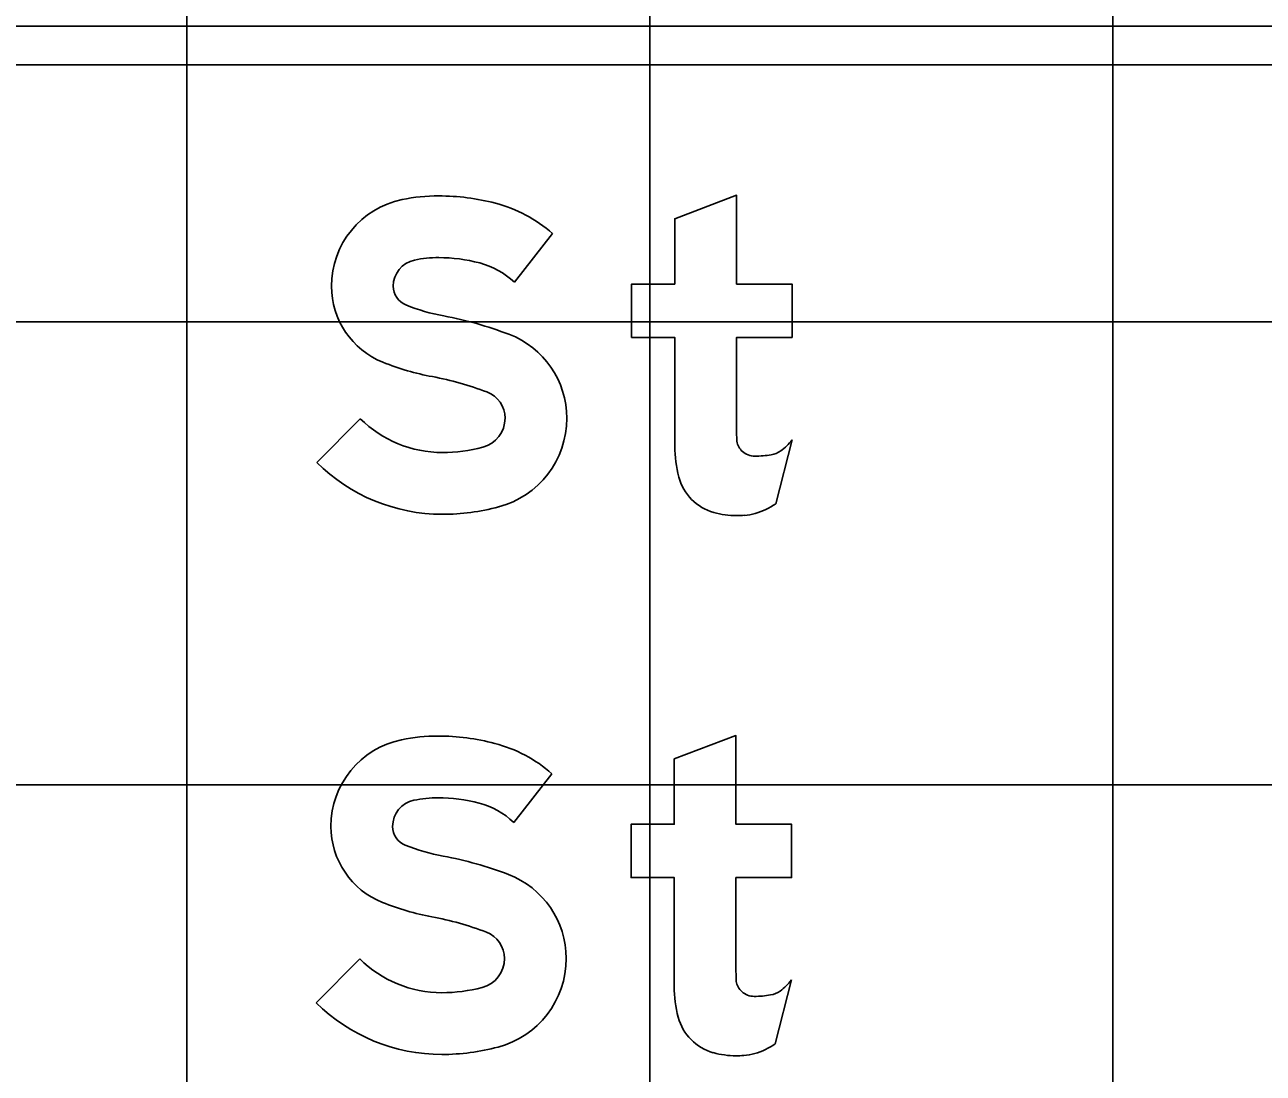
# Model space of a CAD drawing. Extents: x 2193008 to 2198143, y 1236112 to 1237864.
# Drawn here: x 2196698.01 to 2196703.36, y 1237175.8 to 1237180.33 of the extents above; entities that cross this region are included whole.
import ezdxf

# ---------------------------------------------------------------- set-up
doc = ezdxf.new("R2010")
doc.units = 0
for name, color, linetype in [('GSBWFILL', 7, 'Continuous'), ('GSCOLORFILL', 7, 'Continuous'), ('GSOUTLINE', 7, 'Continuous'), ('M-ROADS', 7, 'Continuous')]:
    doc.layers.add(name, color=color, linetype=linetype)

msp = doc.modelspace()

# ---------------------------------------------------------------- linework, layer by layer
at = {"layer": 'GSBWFILL'}
for p, q in [((2196701.2509, 1237178.2609), (2196701.3211, 1237178.5369)), ((2196701.2484, 1237175.9276), (2196701.3186, 1237176.2036))]:
    msp.add_line(p, q, dxfattribs=at)
for points in [[(2196701.0811, 1237178.5894), (2196701.0811, 1237178.9794), (2196701.3211, 1237178.9794), (2196701.3211, 1237179.2094), (2196701.0811, 1237179.2094), (2196701.0811, 1237179.5928), (2196700.8144, 1237179.4916), (2196700.8144, 1237179.2094), (2196700.6278, 1237179.2094), (2196700.6278, 1237178.9794), (2196700.8144, 1237178.9794), (2196700.8144, 1237178.5089)], [(2196700.1211, 1237179.2175), (2196700.2861, 1237179.4279)], [(2196699.4555, 1237178.628), (2196699.2678, 1237178.4386)], [(2196701.0786, 1237176.2561), (2196701.0786, 1237176.6461), (2196701.3186, 1237176.6461), (2196701.3186, 1237176.8761), (2196701.0786, 1237176.8761), (2196701.0786, 1237177.2594), (2196700.8119, 1237177.1583), (2196700.8119, 1237176.8761), (2196700.6252, 1237176.8761), (2196700.6252, 1237176.6461), (2196700.8119, 1237176.6461), (2196700.8119, 1237176.1755)], [(2196700.1186, 1237176.8842), (2196700.2835, 1237177.0946)], [(2196699.453, 1237176.2946), (2196699.2652, 1237176.1052)]]:
    msp.add_lwpolyline(points, dxfattribs=at)
for centre, major_axis, ratio, start_param, end_param in [((2196699.7131, 1237179.2002), (0, 0.382), 0.999995, 0.202758, 1.570796), ((2196699.7944, 1237178.805), (0, 0.7855), 0.999995, 0, 0.202758), ((2196699.7944, 1237178.6272), (0, 0.9632), 0.999995, 6.026234, 6.283185), ((2196699.8838, 1237178.9674), (0, 0.6115), 0.999995, 5.565152, 6.026234), ((2196699.7131, 1237179.2002), (0, 0.1153), 0.999995, 0.202758, 1.570796), ((2196699.7944, 1237178.805), (0, 0.5188), 0.999995, 0, 0.202758), ((2196699.7944, 1237178.6272), (0, 0.6965), 0.999995, 6.026234, 6.283185), ((2196699.8838, 1237178.9674), (0, 0.3448), 0.999995, 5.523837, 6.026234), ((2196699.685, 1237179.2002), (0, 0.3538), 0.999995, 1.570796, 2.761249), ((2196699.685, 1237179.2002), (0, 0.0872), 0.999995, 1.570796, 2.761249), ((2196699.9756, 1237179.927), (0, 0.8699), 0.999995, 2.761249, 2.95744), ((2196699.5191, 1237177.476), (0, 1.6233), 0.999995, 5.918637, 6.099033), ((2196699.9593, 1237178.6297), (0, 0.3885), 0.999995, 4.712389, 5.918637), ((2196699.9756, 1237179.927), (0, 1.1366), 0.999995, 2.761249, 2.95744), ((2196699.5191, 1237177.476), (0, 1.3566), 0.999995, 5.918637, 6.099033), ((2196699.9593, 1237178.6297), (0, 0.1218), 0.999995, 4.712389, 5.918637), ((2196699.8106, 1237178.9862), (0, 0.5044), 0.999995, 2.360607, 3.141593), ((2196699.9516, 1237178.6297), (0, 0.1295), 0.999995, 3.401517, 4.712389), ((2196699.9516, 1237178.6297), (0, 0.3961), 0.999995, 3.401517, 4.712389), ((2196702.7504, 1237178.5894), (0, 1.6693), 0.999995, 1.570796, 1.606005), ((2196699.8106, 1237179.16), (0, 0.6782), 0.999995, 3.141593, 3.401517), ((2196701.3318, 1237178.5089), (0, 0.5174), 0.999995, 1.570796, 1.830698), ((2196701.1577, 1237178.5437), (0, 0.0767), 0.999995, 1.74085, 2.407828), ((2196701.1456, 1237178.6678), (0, 0.2189), 0.999995, 3.756278, 4.071638), ((2196701.1601, 1237178.5463), (0, 0.0803), 0.999995, 2.407828, 3.141593), ((2196701.1601, 1237178.8872), (0, 0.4211), 0.999995, 3.141593, 3.310762), ((2196701.2142, 1237178.5706), (0, 0.1), 0.999995, 3.310762, 3.756278), ((2196699.8106, 1237178.9862), (0, 0.7711), 0.999995, 2.360607, 3.141593), ((2196701.0412, 1237178.4316), (0, 0.2167), 0.999995, 1.830698, 2.869526), ((2196699.8106, 1237179.16), (0, 0.9449), 0.999995, 3.141593, 3.401517), ((2196701.0725, 1237178.5232), (0, 0.3172), 0.999995, 3.427755, 3.738844), ((2196701.0811, 1237178.5746), (0, 0.3651), 0.999995, 2.869526, 3.141593), ((2196701.0811, 1237178.7353), (0, 0.5258), 0.999995, 3.141593, 3.205734), ((2196701.1009, 1237178.4267), (0, 0.2167), 0.999995, 3.205734, 3.427755), ((2196699.7106, 1237176.8669), (0, 0.382), 0.999997, 0.202758, 1.570796), ((2196699.7919, 1237176.4717), (0, 0.7855), 0.999997, 0, 0.202758), ((2196699.7919, 1237176.2939), (0, 0.9632), 0.999997, 6.026234, 6.283185), ((2196699.8812, 1237176.6341), (0, 0.6115), 0.999997, 5.565152, 6.026234), ((2196699.7106, 1237176.8669), (0, 0.1153), 0.999997, 0.202758, 1.570796), ((2196699.7919, 1237176.4717), (0, 0.5188), 0.999997, 0, 0.202758), ((2196699.7919, 1237176.2939), (0, 0.6965), 0.999997, 6.026234, 6.283185), ((2196699.8812, 1237176.6341), (0, 0.3448), 0.999997, 5.523837, 6.026234), ((2196699.6825, 1237176.8669), (0, 0.3538), 0.999997, 1.570796, 2.761249), ((2196699.6825, 1237176.8669), (0, 0.0872), 0.999997, 1.570796, 2.761249), ((2196699.9731, 1237177.5937), (0, 0.8699), 0.999997, 2.761249, 2.95744), ((2196699.5165, 1237175.1427), (0, 1.6233), 0.999997, 5.918637, 6.099033), ((2196699.9568, 1237176.2963), (0, 0.3885), 0.999997, 4.712389, 5.918637), ((2196699.9731, 1237177.5937), (0, 1.1366), 0.999997, 2.761249, 2.95744), ((2196699.5165, 1237175.1427), (0, 1.3566), 0.999997, 5.918637, 6.099033), ((2196699.9568, 1237176.2963), (0, 0.1218), 0.999997, 4.712389, 5.918637), ((2196699.8081, 1237176.6529), (0, 0.5044), 0.999997, 2.360607, 3.141593), ((2196699.9491, 1237176.2963), (0, 0.1295), 0.999997, 3.401517, 4.712389), ((2196699.9491, 1237176.2963), (0, 0.3961), 0.999997, 3.401517, 4.712389), ((2196702.7478, 1237176.2561), (0, 1.6693), 0.999998, 1.570796, 1.606005), ((2196701.1552, 1237176.2103), (0, 0.0767), 0.999998, 1.74085, 2.407828), ((2196701.1431, 1237176.3345), (0, 0.2189), 0.999998, 3.756278, 4.071638), ((2196699.8081, 1237176.8267), (0, 0.6782), 0.999997, 3.141593, 3.401517), ((2196701.3293, 1237176.1755), (0, 0.5174), 0.999998, 1.570796, 1.830698), ((2196701.1576, 1237176.213), (0, 0.0803), 0.999998, 2.407828, 3.141593), ((2196701.1576, 1237176.5538), (0, 0.4211), 0.999998, 3.141593, 3.310762), ((2196701.2116, 1237176.2373), (0, 0.1), 0.999998, 3.310762, 3.756278), ((2196699.8081, 1237176.6529), (0, 0.7711), 0.999997, 2.360607, 3.141593), ((2196701.0387, 1237176.0982), (0, 0.2167), 0.999998, 1.830698, 2.869526), ((2196701.07, 1237176.1899), (0, 0.3172), 0.999998, 3.427755, 3.738844), ((2196699.8081, 1237176.8267), (0, 0.9449), 0.999997, 3.141593, 3.401517), ((2196701.0786, 1237176.2412), (0, 0.3651), 0.999998, 2.869526, 3.141593), ((2196701.0786, 1237176.402), (0, 0.5258), 0.999998, 3.141593, 3.205734), ((2196701.0984, 1237176.0934), (0, 0.2167), 0.999998, 3.205734, 3.427755)]:
    msp.add_ellipse(centre, major_axis=major_axis, ratio=ratio, start_param=start_param, end_param=end_param, dxfattribs=at)
at = {"layer": 'GSCOLORFILL'}
for p, q in [((2196706.6981, 1237180.3236), (2196686.6981, 1237180.3236)), ((2196706.6981, 1237180.3236), (2196686.6981, 1237180.3236)), ((2196686.6981, 1237180.1569), (2196706.6981, 1237180.1569)), ((2196701.2509, 1237178.2609), (2196701.3211, 1237178.5369)), ((2196701.2484, 1237175.9276), (2196701.3186, 1237176.2036))]:
    msp.add_line(p, q, dxfattribs=at)
for points in [[(2196701.0811, 1237178.5894), (2196701.0811, 1237178.9794), (2196701.3211, 1237178.9794), (2196701.3211, 1237179.2094), (2196701.0811, 1237179.2094), (2196701.0811, 1237179.5928), (2196700.8144, 1237179.4916), (2196700.8144, 1237179.2094), (2196700.6278, 1237179.2094), (2196700.6278, 1237178.9794), (2196700.8144, 1237178.9794), (2196700.8144, 1237178.5089)], [(2196700.1211, 1237179.2175), (2196700.2861, 1237179.4279)], [(2196699.4555, 1237178.628), (2196699.2678, 1237178.4386)], [(2196701.0786, 1237176.2561), (2196701.0786, 1237176.6461), (2196701.3186, 1237176.6461), (2196701.3186, 1237176.8761), (2196701.0786, 1237176.8761), (2196701.0786, 1237177.2594), (2196700.8119, 1237177.1583), (2196700.8119, 1237176.8761), (2196700.6252, 1237176.8761), (2196700.6252, 1237176.6461), (2196700.8119, 1237176.6461), (2196700.8119, 1237176.1755)], [(2196700.1186, 1237176.8842), (2196700.2835, 1237177.0946)], [(2196699.453, 1237176.2946), (2196699.2652, 1237176.1052)]]:
    msp.add_lwpolyline(points, dxfattribs=at)
for centre, major_axis, ratio, start_param, end_param in [((2196699.7131, 1237179.2002), (0, 0.382), 0.999995, 0.202758, 1.570796), ((2196699.7944, 1237178.805), (0, 0.7855), 0.999995, 0, 0.202758), ((2196699.7944, 1237178.6272), (0, 0.9632), 0.999995, 6.026234, 6.283185), ((2196699.8838, 1237178.9674), (0, 0.6115), 0.999995, 5.565152, 6.026234), ((2196699.7131, 1237179.2002), (0, 0.1153), 0.999995, 0.202758, 1.570796), ((2196699.7944, 1237178.805), (0, 0.5188), 0.999995, 0, 0.202758), ((2196699.7944, 1237178.6272), (0, 0.6965), 0.999995, 6.026234, 6.283185), ((2196699.8838, 1237178.9674), (0, 0.3448), 0.999995, 5.523837, 6.026234), ((2196699.685, 1237179.2002), (0, 0.3538), 0.999995, 1.570796, 2.761249), ((2196699.685, 1237179.2002), (0, 0.0872), 0.999995, 1.570796, 2.761249), ((2196699.9756, 1237179.927), (0, 0.8699), 0.999995, 2.761249, 2.95744), ((2196699.5191, 1237177.476), (0, 1.6233), 0.999995, 5.918637, 6.099033), ((2196699.9593, 1237178.6297), (0, 0.3885), 0.999995, 4.712389, 5.918637), ((2196699.9756, 1237179.927), (0, 1.1366), 0.999995, 2.761249, 2.95744), ((2196699.5191, 1237177.476), (0, 1.3566), 0.999995, 5.918637, 6.099033), ((2196699.9593, 1237178.6297), (0, 0.1218), 0.999995, 4.712389, 5.918637), ((2196699.8106, 1237178.9862), (0, 0.5044), 0.999995, 2.360607, 3.141593), ((2196699.9516, 1237178.6297), (0, 0.1295), 0.999995, 3.401517, 4.712389), ((2196699.9516, 1237178.6297), (0, 0.3961), 0.999995, 3.401517, 4.712389), ((2196702.7504, 1237178.5894), (0, 1.6693), 0.999995, 1.570796, 1.606005), ((2196699.8106, 1237179.16), (0, 0.6782), 0.999995, 3.141593, 3.401517), ((2196701.3318, 1237178.5089), (0, 0.5174), 0.999995, 1.570796, 1.830698), ((2196701.1577, 1237178.5437), (0, 0.0767), 0.999995, 1.74085, 2.407828), ((2196701.1456, 1237178.6678), (0, 0.2189), 0.999995, 3.756278, 4.071638), ((2196701.1601, 1237178.5463), (0, 0.0803), 0.999995, 2.407828, 3.141593), ((2196701.1601, 1237178.8872), (0, 0.4211), 0.999995, 3.141593, 3.310762), ((2196701.2142, 1237178.5706), (0, 0.1), 0.999995, 3.310762, 3.756278), ((2196699.8106, 1237178.9862), (0, 0.7711), 0.999995, 2.360607, 3.141593), ((2196701.0412, 1237178.4316), (0, 0.2167), 0.999995, 1.830698, 2.869526), ((2196699.8106, 1237179.16), (0, 0.9449), 0.999995, 3.141593, 3.401517), ((2196701.0725, 1237178.5232), (0, 0.3172), 0.999995, 3.427755, 3.738844), ((2196701.0811, 1237178.5746), (0, 0.3651), 0.999995, 2.869526, 3.141593), ((2196701.0811, 1237178.7353), (0, 0.5258), 0.999995, 3.141593, 3.205734), ((2196701.1009, 1237178.4267), (0, 0.2167), 0.999995, 3.205734, 3.427755), ((2196699.7106, 1237176.8669), (0, 0.382), 0.999997, 0.202758, 1.570796), ((2196699.7919, 1237176.4717), (0, 0.7855), 0.999997, 0, 0.202758), ((2196699.7919, 1237176.2939), (0, 0.9632), 0.999997, 6.026234, 6.283185), ((2196699.8812, 1237176.6341), (0, 0.6115), 0.999997, 5.565152, 6.026234), ((2196699.7106, 1237176.8669), (0, 0.1153), 0.999997, 0.202758, 1.570796), ((2196699.7919, 1237176.4717), (0, 0.5188), 0.999997, 0, 0.202758), ((2196699.7919, 1237176.2939), (0, 0.6965), 0.999997, 6.026234, 6.283185), ((2196699.8812, 1237176.6341), (0, 0.3448), 0.999997, 5.523837, 6.026234), ((2196699.6825, 1237176.8669), (0, 0.3538), 0.999997, 1.570796, 2.761249), ((2196699.6825, 1237176.8669), (0, 0.0872), 0.999997, 1.570796, 2.761249), ((2196699.9731, 1237177.5937), (0, 0.8699), 0.999997, 2.761249, 2.95744), ((2196699.5165, 1237175.1427), (0, 1.6233), 0.999997, 5.918637, 6.099033), ((2196699.9568, 1237176.2963), (0, 0.3885), 0.999997, 4.712389, 5.918637), ((2196699.9731, 1237177.5937), (0, 1.1366), 0.999997, 2.761249, 2.95744), ((2196699.5165, 1237175.1427), (0, 1.3566), 0.999997, 5.918637, 6.099033), ((2196699.9568, 1237176.2963), (0, 0.1218), 0.999997, 4.712389, 5.918637), ((2196699.8081, 1237176.6529), (0, 0.5044), 0.999997, 2.360607, 3.141593), ((2196699.9491, 1237176.2963), (0, 0.1295), 0.999997, 3.401517, 4.712389), ((2196699.9491, 1237176.2963), (0, 0.3961), 0.999997, 3.401517, 4.712389), ((2196702.7478, 1237176.2561), (0, 1.6693), 0.999998, 1.570796, 1.606005), ((2196701.1552, 1237176.2103), (0, 0.0767), 0.999998, 1.74085, 2.407828), ((2196701.1431, 1237176.3345), (0, 0.2189), 0.999998, 3.756278, 4.071638), ((2196699.8081, 1237176.8267), (0, 0.6782), 0.999997, 3.141593, 3.401517), ((2196701.3293, 1237176.1755), (0, 0.5174), 0.999998, 1.570796, 1.830698), ((2196701.1576, 1237176.213), (0, 0.0803), 0.999998, 2.407828, 3.141593), ((2196701.1576, 1237176.5538), (0, 0.4211), 0.999998, 3.141593, 3.310762), ((2196701.2116, 1237176.2373), (0, 0.1), 0.999998, 3.310762, 3.756278), ((2196699.8081, 1237176.6529), (0, 0.7711), 0.999997, 2.360607, 3.141593), ((2196701.0387, 1237176.0982), (0, 0.2167), 0.999998, 1.830698, 2.869526), ((2196701.07, 1237176.1899), (0, 0.3172), 0.999998, 3.427755, 3.738844), ((2196699.8081, 1237176.8267), (0, 0.9449), 0.999997, 3.141593, 3.401517), ((2196701.0786, 1237176.2412), (0, 0.3651), 0.999998, 2.869526, 3.141593), ((2196701.0786, 1237176.402), (0, 0.5258), 0.999998, 3.141593, 3.205734), ((2196701.0984, 1237176.0934), (0, 0.2167), 0.999998, 3.205734, 3.427755)]:
    msp.add_ellipse(centre, major_axis=major_axis, ratio=ratio, start_param=start_param, end_param=end_param, dxfattribs=at)
at = {"layer": 'GSOUTLINE'}
for p, q in [((2196701.2509, 1237178.2609), (2196701.3211, 1237178.5369)), ((2196701.2484, 1237175.9276), (2196701.3186, 1237176.2036))]:
    msp.add_line(p, q, dxfattribs=at)
for points in [[(2196701.0811, 1237178.5894), (2196701.0811, 1237178.9794), (2196701.3211, 1237178.9794), (2196701.3211, 1237179.2094), (2196701.0811, 1237179.2094), (2196701.0811, 1237179.5928), (2196700.8144, 1237179.4916), (2196700.8144, 1237179.2094), (2196700.6278, 1237179.2094), (2196700.6278, 1237178.9794), (2196700.8144, 1237178.9794), (2196700.8144, 1237178.5089)], [(2196700.1211, 1237179.2175), (2196700.2861, 1237179.4279)], [(2196699.4555, 1237178.628), (2196699.2678, 1237178.4386)], [(2196701.0786, 1237176.2561), (2196701.0786, 1237176.6461), (2196701.3186, 1237176.6461), (2196701.3186, 1237176.8761), (2196701.0786, 1237176.8761), (2196701.0786, 1237177.2594), (2196700.8119, 1237177.1583), (2196700.8119, 1237176.8761), (2196700.6252, 1237176.8761), (2196700.6252, 1237176.6461), (2196700.8119, 1237176.6461), (2196700.8119, 1237176.1755)], [(2196700.1186, 1237176.8842), (2196700.2835, 1237177.0946)], [(2196699.453, 1237176.2946), (2196699.2652, 1237176.1052)]]:
    msp.add_lwpolyline(points, dxfattribs=at)
for centre, major_axis, ratio, start_param, end_param in [((2196699.7131, 1237179.2002), (0, 0.382), 0.999995, 0.202758, 1.570796), ((2196699.7944, 1237178.805), (0, 0.7855), 0.999995, 0, 0.202758), ((2196699.7944, 1237178.6272), (0, 0.9632), 0.999995, 6.026234, 6.283185), ((2196699.8838, 1237178.9674), (0, 0.6115), 0.999995, 5.565152, 6.026234), ((2196699.7131, 1237179.2002), (0, 0.1153), 0.999995, 0.202758, 1.570796), ((2196699.7944, 1237178.805), (0, 0.5188), 0.999995, 0, 0.202758), ((2196699.7944, 1237178.6272), (0, 0.6965), 0.999995, 6.026234, 6.283185), ((2196699.8838, 1237178.9674), (0, 0.3448), 0.999995, 5.523837, 6.026234), ((2196699.685, 1237179.2002), (0, 0.3538), 0.999995, 1.570796, 2.761249), ((2196699.685, 1237179.2002), (0, 0.0872), 0.999995, 1.570796, 2.761249), ((2196699.9756, 1237179.927), (0, 0.8699), 0.999995, 2.761249, 2.95744), ((2196699.5191, 1237177.476), (0, 1.6233), 0.999995, 5.918637, 6.099033), ((2196699.9593, 1237178.6297), (0, 0.3885), 0.999995, 4.712389, 5.918637), ((2196699.9756, 1237179.927), (0, 1.1366), 0.999995, 2.761249, 2.95744), ((2196699.5191, 1237177.476), (0, 1.3566), 0.999995, 5.918637, 6.099033), ((2196699.9593, 1237178.6297), (0, 0.1218), 0.999995, 4.712389, 5.918637), ((2196699.8106, 1237178.9862), (0, 0.5044), 0.999995, 2.360607, 3.141593), ((2196699.9516, 1237178.6297), (0, 0.1295), 0.999995, 3.401517, 4.712389), ((2196699.9516, 1237178.6297), (0, 0.3961), 0.999995, 3.401517, 4.712389), ((2196702.7504, 1237178.5894), (0, 1.6693), 0.999995, 1.570796, 1.606005), ((2196699.8106, 1237179.16), (0, 0.6782), 0.999995, 3.141593, 3.401517), ((2196701.3318, 1237178.5089), (0, 0.5174), 0.999995, 1.570796, 1.830698), ((2196701.1577, 1237178.5437), (0, 0.0767), 0.999995, 1.74085, 2.407828), ((2196701.1456, 1237178.6678), (0, 0.2189), 0.999995, 3.756278, 4.071638), ((2196701.1601, 1237178.5463), (0, 0.0803), 0.999995, 2.407828, 3.141593), ((2196701.1601, 1237178.8872), (0, 0.4211), 0.999995, 3.141593, 3.310762), ((2196701.2142, 1237178.5706), (0, 0.1), 0.999995, 3.310762, 3.756278), ((2196699.8106, 1237178.9862), (0, 0.7711), 0.999995, 2.360607, 3.141593), ((2196701.0412, 1237178.4316), (0, 0.2167), 0.999995, 1.830698, 2.869526), ((2196699.8106, 1237179.16), (0, 0.9449), 0.999995, 3.141593, 3.401517), ((2196701.0725, 1237178.5232), (0, 0.3172), 0.999995, 3.427755, 3.738844), ((2196701.0811, 1237178.5746), (0, 0.3651), 0.999995, 2.869526, 3.141593), ((2196701.0811, 1237178.7353), (0, 0.5258), 0.999995, 3.141593, 3.205734), ((2196701.1009, 1237178.4267), (0, 0.2167), 0.999995, 3.205734, 3.427755), ((2196699.7106, 1237176.8669), (0, 0.382), 0.999997, 0.202758, 1.570796), ((2196699.7919, 1237176.4717), (0, 0.7855), 0.999997, 0, 0.202758), ((2196699.7919, 1237176.2939), (0, 0.9632), 0.999997, 6.026234, 6.283185), ((2196699.8812, 1237176.6341), (0, 0.6115), 0.999997, 5.565152, 6.026234), ((2196699.7106, 1237176.8669), (0, 0.1153), 0.999997, 0.202758, 1.570796), ((2196699.7919, 1237176.4717), (0, 0.5188), 0.999997, 0, 0.202758), ((2196699.7919, 1237176.2939), (0, 0.6965), 0.999997, 6.026234, 6.283185), ((2196699.8812, 1237176.6341), (0, 0.3448), 0.999997, 5.523837, 6.026234), ((2196699.6825, 1237176.8669), (0, 0.3538), 0.999997, 1.570796, 2.761249), ((2196699.6825, 1237176.8669), (0, 0.0872), 0.999997, 1.570796, 2.761249), ((2196699.9731, 1237177.5937), (0, 0.8699), 0.999997, 2.761249, 2.95744), ((2196699.5165, 1237175.1427), (0, 1.6233), 0.999997, 5.918637, 6.099033), ((2196699.9568, 1237176.2963), (0, 0.3885), 0.999997, 4.712389, 5.918637), ((2196699.9731, 1237177.5937), (0, 1.1366), 0.999997, 2.761249, 2.95744), ((2196699.5165, 1237175.1427), (0, 1.3566), 0.999997, 5.918637, 6.099033), ((2196699.9568, 1237176.2963), (0, 0.1218), 0.999997, 4.712389, 5.918637), ((2196699.8081, 1237176.6529), (0, 0.5044), 0.999997, 2.360607, 3.141593), ((2196699.9491, 1237176.2963), (0, 0.1295), 0.999997, 3.401517, 4.712389), ((2196699.9491, 1237176.2963), (0, 0.3961), 0.999997, 3.401517, 4.712389), ((2196702.7478, 1237176.2561), (0, 1.6693), 0.999998, 1.570796, 1.606005), ((2196701.1552, 1237176.2103), (0, 0.0767), 0.999998, 1.74085, 2.407828), ((2196701.1431, 1237176.3345), (0, 0.2189), 0.999998, 3.756278, 4.071638), ((2196699.8081, 1237176.8267), (0, 0.6782), 0.999997, 3.141593, 3.401517), ((2196701.3293, 1237176.1755), (0, 0.5174), 0.999998, 1.570796, 1.830698), ((2196701.1576, 1237176.213), (0, 0.0803), 0.999998, 2.407828, 3.141593), ((2196701.1576, 1237176.5538), (0, 0.4211), 0.999998, 3.141593, 3.310762), ((2196701.2116, 1237176.2373), (0, 0.1), 0.999998, 3.310762, 3.756278), ((2196699.8081, 1237176.6529), (0, 0.7711), 0.999997, 2.360607, 3.141593), ((2196701.0387, 1237176.0982), (0, 0.2167), 0.999998, 1.830698, 2.869526), ((2196701.07, 1237176.1899), (0, 0.3172), 0.999998, 3.427755, 3.738844), ((2196699.8081, 1237176.8267), (0, 0.9449), 0.999997, 3.141593, 3.401517), ((2196701.0786, 1237176.2412), (0, 0.3651), 0.999998, 2.869526, 3.141593), ((2196701.0786, 1237176.402), (0, 0.5258), 0.999998, 3.141593, 3.205734), ((2196701.0984, 1237176.0934), (0, 0.2167), 0.999998, 3.205734, 3.427755)]:
    msp.add_ellipse(centre, major_axis=major_axis, ratio=ratio, start_param=start_param, end_param=end_param, dxfattribs=at)
at = {"layer": 'M-ROADS'}
for p, q in [((2196698.7065, 1237153.0462), (2196698.7065, 1237223.0462)), ((2196700.7065, 1237153.0462), (2196700.7065, 1237223.0462)), ((2196702.7065, 1237153.0462), (2196702.7065, 1237223.0462)), ((2196614.7065, 1237179.0462), (2196874.7065, 1237179.0462)), ((2196614.7065, 1237177.0462), (2196874.7065, 1237177.0462))]:
    msp.add_line(p, q, dxfattribs=at)

doc.saveas('drawing.dxf')
